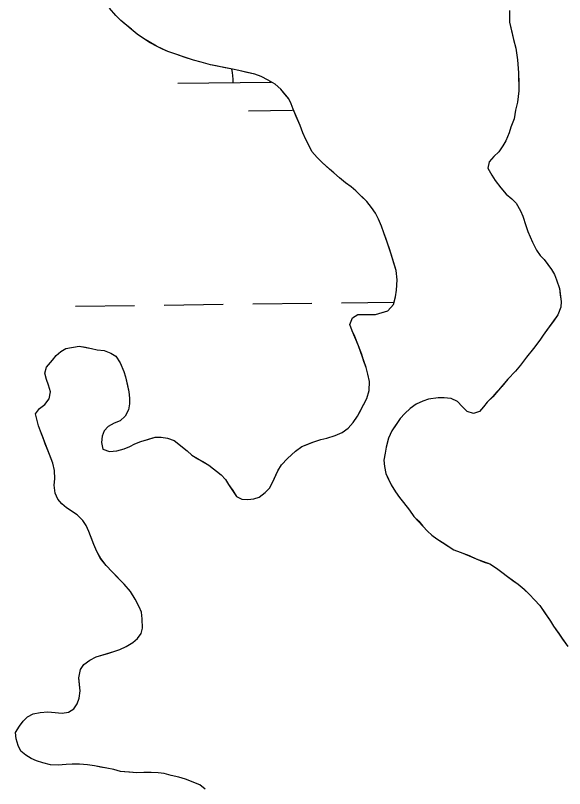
# Model space of a CAD drawing. Extents: x 3694830 to 3732949, y 415201 to 440970.
# Drawn here: x 3730317.9 to 3730615.2, y 424211.1 to 424629.8 of the extents above; entities that cross this region are included whole.
import ezdxf

# ---------------------------------------------------------------- set-up
doc = ezdxf.new("R2010")
doc.units = 0
doc.layers.add('V-TOPO-SHOR', color=7, linetype='Continuous')
doc.layers.add('V-WETL-SWMP', color=7, linetype='Continuous')

msp = doc.modelspace()

# ---------------------------------------------------------------- linework, layer by layer
at = {"layer": 'V-TOPO-SHOR'}
for points in [[(3730478.8, 424398.67), (3730483.29, 424400.12), (3730486.44, 424400.86), (3730490.92, 424402.31), (3730494.73, 424403.98), (3730498.07, 424406.31), (3730500.71, 424409.3), (3730503.13, 424412.74), (3730504.64, 424415.71), (3730506.39, 424418.91), (3730508.12, 424422.33), (3730509.38, 424426.65), (3730509.5, 424431.62), (3730508.74, 424435.45), (3730507.77, 424439.04), (3730506.56, 424442.4), (3730505.35, 424446.22), (3730503.67, 424450.93), (3730501.54, 424455.85), (3730500.11, 424458.98), (3730498.91, 424462.35), (3730500.42, 424465.99), (3730503.31, 424467.86), (3730508.29, 424467.74), (3730512.8, 424467.84), (3730516.4, 424468.82), (3730519.54, 424469.79), (3730522.63, 424473.24), (3730523.67, 424477.33), (3730524.27, 424480.96), (3730524.61, 424486.61), (3730524.05, 424491.57), (3730522.83, 424495.61), (3730521.37, 424500.55), (3730520.17, 424503.92), (3730518.48, 424509.07), (3730517.29, 424511.99), (3730516.08, 424515.58), (3730514.42, 424519.38), (3730512.77, 424522.73), (3730510.67, 424525.85), (3730508.12, 424528.96), (3730505.12, 424531.84), (3730502.12, 424534.71), (3730499.59, 424536.92), (3730496.61, 424539.11), (3730493.39, 424541.75), (3730490.17, 424544.62), (3730487.87, 424546.61), (3730484.18, 424549.92), (3730481.18, 424552.79), (3730478.4, 424556.12), (3730476.75, 424559.47), (3730475.1, 424562.6), (3730473.45, 424566.18), (3730472, 424570.22), (3730469.87, 424575.14), (3730468.21, 424578.95), (3730467.24, 424581.86), (3730465.83, 424584.54), (3730463.74, 424587.21), (3730461.65, 424589.88), (3730458.43, 424592.52), (3730454.77, 424594.7), (3730450.89, 424596.65), (3730447.47, 424597.93), (3730443.16, 424598.97), (3730438.84, 424600.01), (3730435.44, 424600.62), (3730430.45, 424601.64), (3730426.59, 424602.46), (3730423.42, 424603.07), (3730418.42, 424604.55), (3730414.33, 424605.59), (3730409.78, 424607.08), (3730404.77, 424608.78), (3730400.45, 424610.27), (3730397.48, 424611.56), (3730394.29, 424613.08), (3730390.86, 424615.04), (3730387.2, 424617.22), (3730383.76, 424619.63), (3730380.77, 424622.28), (3730377.32, 424625.14), (3730375.01, 424627.12), (3730372.25, 424629.78), (3730368.77, 424633.77)], [(3730585.45, 424632.48), (3730585.36, 424626.16), (3730586.84, 424620.09), (3730587.59, 424616.72), (3730588.82, 424612), (3730589.63, 424605.69), (3730590.23, 424598.7), (3730590.35, 424593.05), (3730590.44, 424588.99), (3730589.66, 424582.87), (3730588.62, 424578.56), (3730587.82, 424573.8), (3730586.11, 424569.24), (3730585.27, 424566.29), (3730583.33, 424561.96)], [(3730583.33, 424561.96), (3730581.8, 424559.21), (3730579.61, 424556), (3730576.96, 424553.46), (3730574.31, 424550.47), (3730573.71, 424547.07), (3730575.82, 424543.27), (3730577.69, 424540.38), (3730580.71, 424536.37), (3730583.49, 424533.04), (3730586.71, 424530.4), (3730589.01, 424528.19), (3730591.36, 424523.95), (3730592.55, 424521.04), (3730594.24, 424516.1), (3730595.21, 424512.73), (3730597.82, 424506.91), (3730599.95, 424502.67), (3730602.04, 424499.77), (3730604.12, 424497.56), (3730606.21, 424494.89), (3730608.07, 424492.22), (3730609.71, 424489.54), (3730610.9, 424486.63), (3730612.36, 424481.92), (3730612.88, 424478.54), (3730613.41, 424474.94), (3730613.25, 424471.77), (3730611.53, 424467.67), (3730609.12, 424464.23), (3730606.26, 424460.33), (3730603.63, 424456.66), (3730601.88, 424453.91), (3730598.37, 424449.32), (3730594.62, 424444.72), (3730591.33, 424440.36), (3730588.68, 424437.14), (3730584.48, 424432.76), (3730581.18, 424428.85), (3730578.53, 424425.86), (3730576.32, 424423.33), (3730573.23, 424420.32), (3730571.25, 424417.79), (3730569.04, 424415.26), (3730565.9, 424414.29), (3730562.49, 424415.35), (3730559.72, 424418), (3730557.18, 424420.66), (3730553.75, 424422.4), (3730549.91, 424422.76), (3730546.74, 424422.7), (3730541.56, 424421.91), (3730538.42, 424420.94), (3730534.84, 424419.28), (3730531.5, 424416.95), (3730528.62, 424414.18), (3730526.2, 424411.42), (3730524.01, 424408.21), (3730521.59, 424404.77), (3730519.87, 424400.89), (3730518.62, 424395.9), (3730518.01, 424392.72), (3730517.41, 424388.87), (3730517.71, 424385.49), (3730518.47, 424381.66), (3730519.89, 424378.53), (3730521.31, 424375.62), (3730523.65, 424371.83), (3730525.75, 424368.71), (3730528.06, 424366.05), (3730531.31, 424361.83), (3730533.64, 424358.49), (3730536.19, 424355.83), (3730538.5, 424353.17), (3730541.04, 424350.51), (3730543.35, 424348.3), (3730546.1, 424346.33), (3730548.85, 424344.58), (3730552.51, 424342.17), (3730555.26, 424340.42), (3730559.13, 424338.92), (3730563.46, 424337.2), (3730567.34, 424335.48), (3730571.67, 424333.76), (3730574.63, 424332.7), (3730578.29, 424330.52), (3730581.27, 424328.32), (3730584.26, 424325.9), (3730587.24, 424323.7), (3730590, 424321.73), (3730593.22, 424319.08), (3730596.21, 424316.21), (3730598.98, 424313.33), (3730601.76, 424310.23), (3730604.33, 424306.44), (3730607.59, 424301.77), (3730609.23, 424299.09), (3730612.02, 424295.09), (3730614.12, 424291.97), (3730616.92, 424287.96)], [(3730370.27, 424328.37), (3730367.03, 424331.92), (3730364.01, 424335.69), (3730361.9, 424339.49), (3730360.24, 424343.29), (3730358.8, 424347.1), (3730357.61, 424350.24), (3730356.18, 424353.6), (3730354.32, 424356.27), (3730351.31, 424359.37), (3730348.57, 424361.12), (3730345.59, 424363.09), (3730343.06, 424365.29), (3730340.75, 424367.73), (3730339.32, 424371.09), (3730338.78, 424375.37), (3730339.16, 424378.77), (3730339.06, 424383.28), (3730338.07, 424387.33), (3730336.63, 424391.14), (3730335.21, 424394.72), (3730334.01, 424397.86), (3730332.81, 424401), (3730331.38, 424404.58), (3730330.42, 424407.5), (3730329.44, 424411.09), (3730328.7, 424414.01), (3730330.89, 424417), (3730333.78, 424419.09), (3730336.21, 424422.08), (3730336.8, 424425.93), (3730335.82, 424429.53), (3730334.63, 424432.66), (3730333.88, 424436.04), (3730334.71, 424439.22), (3730338.02, 424443.13), (3730340, 424445.66), (3730342.44, 424447.74), (3730345.12, 424449.38), (3730348.27, 424449.9), (3730352.32, 424450.66), (3730355.72, 424450.05), (3730359.12, 424449.45), (3730362.08, 424448.61), (3730365.93, 424448.24), (3730369.57, 424446.96), (3730372.31, 424445.21), (3730374.65, 424441.65), (3730376.56, 424436.94), (3730377.52, 424434.02), (3730378.52, 424429.3), (3730379.27, 424425.93), (3730379.57, 424422.55), (3730379.64, 424419.38), (3730379.03, 424416.21), (3730377.29, 424412.78), (3730374.64, 424410.24), (3730371.27, 424409.04), (3730368.15, 424407.17), (3730365.94, 424404.86), (3730364.87, 424401.9), (3730364.49, 424398.51), (3730365.25, 424394.91), (3730368.89, 424393.63), (3730372.72, 424393.94), (3730376.76, 424395.15), (3730379.9, 424396.35), (3730382.58, 424397.76), (3730385.72, 424398.96), (3730389.53, 424400.17), (3730393.58, 424401.38), (3730396.73, 424401.45), (3730400.14, 424400.84), (3730403.78, 424399.56), (3730407.22, 424396.93), (3730410.9, 424394.07), (3730413.43, 424391.64), (3730416.64, 424389.67), (3730419.38, 424388.15), (3730422.59, 424386.18), (3730425.11, 424384.2), (3730429.25, 424380.9), (3730431.56, 424378.47), (3730433.2, 424375.79), (3730435.53, 424372.45), (3730437.63, 424369.33), (3730440.37, 424367.81), (3730443.76, 424367.65), (3730446.92, 424367.95), (3730449.83, 424368.91), (3730453.17, 424371.47), (3730455.38, 424373.77), (3730456.9, 424376.52), (3730458.2, 424379.26), (3730459.93, 424383.13), (3730461.89, 424386.34), (3730465.21, 424389.79), (3730469.42, 424393.73), (3730472.98, 424396.29), (3730475.89, 424397.48), (3730478.8, 424398.67)], [(3730420.65, 424210.83), (3730417.67, 424213.03), (3730413.56, 424214.75), (3730409.92, 424216.25), (3730406.28, 424217.31), (3730402.2, 424218.12), (3730398.34, 424219.17), (3730395.16, 424219.56), (3730391.32, 424219.7), (3730387.48, 424219.85), (3730383.64, 424219.54), (3730379.57, 424219.91), (3730374.82, 424220.26), (3730371.18, 424221.31), (3730367.32, 424222.13), (3730363.92, 424222.73), (3730360.75, 424223.35), (3730356.89, 424223.94), (3730352.59, 424224.3), (3730348.53, 424224.22), (3730345.37, 424224.15), (3730341.08, 424223.83), (3730336.79, 424223.97), (3730332.7, 424225.01), (3730329.29, 424226.07), (3730326.32, 424227.36), (3730323.57, 424229.11), (3730320.82, 424231.31), (3730319.39, 424234.44), (3730318.19, 424238.03), (3730317.89, 424241.42), (3730320.08, 424244.85), (3730322.05, 424247.6), (3730324.49, 424249.91), (3730327.39, 424251.56), (3730331.21, 424252.32), (3730335.5, 424252.63), (3730339.35, 424252.26), (3730343.2, 424251.89), (3730346.58, 424252.42), (3730349.47, 424254.28), (3730351.22, 424257.03), (3730352.29, 424259.99), (3730352.88, 424264.07), (3730352.59, 424267.23), (3730352.28, 424271.06), (3730353.09, 424275.59), (3730354.84, 424278.34), (3730358.18, 424280.67), (3730361.53, 424282.33), (3730364.67, 424283.29), (3730367.81, 424284.27), (3730371.18, 424285.24), (3730374.32, 424286.44), (3730377.9, 424288.09), (3730381.47, 424290.2), (3730383.91, 424292.29), (3730385.89, 424295.04), (3730386.73, 424297.99), (3730386.4, 424302.96), (3730386.09, 424306.57), (3730384.9, 424309.48), (3730382.78, 424313.73), (3730380.21, 424317.74), (3730376.74, 424321.73), (3730373.27, 424325.27), (3730370.27, 424328.37)]]:
    msp.add_lwpolyline(points, dxfattribs=at)
at = {"layer": 'V-WETL-SWMP'}
for p, q in [((3730375.01, 424627.13), (3730372.25, 424629.78)), ((3730585.45, 424632.48), (3730585.36, 424626.16)), ((3730383.76, 424619.63), (3730375.01, 424627.13)), ((3730585.36, 424626.16), (3730587.59, 424616.72)), ((3730387.2, 424617.22), (3730383.76, 424619.63)), ((3730394.29, 424613.08), (3730387.2, 424617.22)), ((3730587.59, 424616.72), (3730588.82, 424612)), ((3730400.45, 424610.27), (3730394.29, 424613.08)), ((3730588.82, 424612), (3730589.63, 424605.69)), ((3730414.33, 424605.59), (3730400.45, 424610.27)), ((3730418.42, 424604.55), (3730414.33, 424605.59)), ((3730423.42, 424603.07), (3730418.42, 424604.55)), ((3730589.63, 424605.69), (3730590.23, 424598.7)), ((3730435.44, 424600.62), (3730423.42, 424603.07)), ((3730438.84, 424600.01), (3730435.44, 424600.62)), ((3730447.47, 424597.94), (3730438.84, 424600.01)), ((3730450.89, 424596.65), (3730447.47, 424597.94)), ((3730454.77, 424594.7), (3730450.89, 424596.65)), ((3730590.23, 424598.7), (3730590.44, 424588.99)), ((3730405.79, 424593.13), (3730456.4, 424593.73)), ((3730458.43, 424592.52), (3730454.77, 424594.7)), ((3730455.78, 424593.72), (3730455.78, 424594.1)), ((3730461.65, 424589.88), (3730458.43, 424592.52)), ((3730465.83, 424584.54), (3730461.65, 424589.88)), ((3730590.44, 424588.99), (3730589.66, 424582.87)), ((3730467.24, 424581.86), (3730465.83, 424584.54)), ((3730589.66, 424582.87), (3730588.62, 424578.56)), ((3730443.97, 424578.15), (3730467.97, 424578.43)), ((3730468.21, 424578.95), (3730467.24, 424581.86)), ((3730472, 424570.22), (3730468.21, 424578.95)), ((3730588.62, 424578.56), (3730587.82, 424573.8)), ((3730473.45, 424566.18), (3730472, 424570.22)), ((3730587.82, 424573.8), (3730586.11, 424569.24)), ((3730475.1, 424562.6), (3730473.45, 424566.18)), ((3730585.27, 424566.29), (3730583.33, 424561.96)), ((3730586.11, 424569.24), (3730585.27, 424566.29)), ((3730478.4, 424556.12), (3730475.1, 424562.6)), ((3730583.33, 424561.96), (3730581.81, 424559.21)), ((3730581.81, 424559.21), (3730579.61, 424556)), ((3730481.19, 424552.79), (3730478.4, 424556.12)), ((3730576.96, 424553.46), (3730574.31, 424550.47)), ((3730579.61, 424556), (3730576.96, 424553.46)), ((3730484.18, 424549.92), (3730481.19, 424552.79)), ((3730493.39, 424541.75), (3730484.18, 424549.92)), ((3730574.31, 424550.47), (3730573.7, 424547.07)), ((3730573.7, 424547.07), (3730575.82, 424543.27)), ((3730496.61, 424539.11), (3730493.39, 424541.75)), ((3730575.82, 424543.27), (3730577.69, 424540.38)), ((3730499.59, 424536.91), (3730496.61, 424539.11)), ((3730502.13, 424534.71), (3730499.59, 424536.91)), ((3730577.69, 424540.38), (3730580.71, 424536.37)), ((3730580.71, 424536.37), (3730583.49, 424533.04)), ((3730508.12, 424528.96), (3730502.13, 424534.71)), ((3730583.49, 424533.04), (3730586.71, 424530.4)), ((3730510.67, 424525.85), (3730508.12, 424528.96)), ((3730586.71, 424530.4), (3730589.01, 424528.19)), ((3730589.01, 424528.19), (3730591.36, 424523.95)), ((3730512.77, 424522.73), (3730510.67, 424525.85)), ((3730591.36, 424523.95), (3730592.55, 424521.04)), ((3730514.42, 424519.38), (3730512.77, 424522.73)), ((3730592.55, 424521.04), (3730594.24, 424516.1)), ((3730516.08, 424515.58), (3730514.42, 424519.38)), ((3730517.29, 424511.99), (3730516.08, 424515.58)), ((3730594.24, 424516.1), (3730595.21, 424512.73)), ((3730518.48, 424509.08), (3730517.29, 424511.99)), ((3730595.21, 424512.73), (3730597.82, 424506.91)), ((3730521.37, 424500.55), (3730518.48, 424509.08)), ((3730597.82, 424506.91), (3730599.95, 424502.67)), ((3730524.05, 424491.57), (3730521.37, 424500.55)), ((3730599.95, 424502.67), (3730602.04, 424499.77)), ((3730602.04, 424499.77), (3730604.12, 424497.56)), ((3730604.12, 424497.56), (3730606.21, 424494.89)), ((3730606.21, 424494.89), (3730608.07, 424492.22)), ((3730524.6, 424486.61), (3730524.05, 424491.57)), ((3730608.07, 424492.22), (3730609.71, 424489.54)), ((3730524.27, 424480.96), (3730524.6, 424486.61)), ((3730609.71, 424489.54), (3730610.9, 424486.63)), ((3730610.9, 424486.63), (3730612.36, 424481.92)), ((3730523.67, 424477.33), (3730524.27, 424480.96)), ((3730612.36, 424481.92), (3730613.41, 424474.94)), ((3730446.37, 424473.53), (3730478.37, 424473.91)), ((3730494.37, 424474.1), (3730522.94, 424474.44)), ((3730522.63, 424473.24), (3730523.67, 424477.33)), ((3730613.41, 424474.94), (3730613.25, 424471.77)), ((3730350.38, 424472.38), (3730382.38, 424472.77)), ((3730398.38, 424472.96), (3730430.37, 424473.34)), ((3730512.8, 424467.84), (3730519.54, 424469.79)), ((3730519.54, 424469.79), (3730522.63, 424473.24)), ((3730613.25, 424471.77), (3730611.53, 424467.67)), ((3730498.91, 424462.35), (3730500.42, 424465.99)), ((3730500.42, 424465.99), (3730503.31, 424467.86)), ((3730503.31, 424467.86), (3730508.29, 424467.74)), ((3730508.29, 424467.74), (3730512.8, 424467.84)), ((3730611.53, 424467.67), (3730603.63, 424456.66)), ((3730500.11, 424458.99), (3730498.91, 424462.35)), ((3730503.67, 424450.93), (3730500.11, 424458.99)), ((3730601.88, 424453.91), (3730598.36, 424449.32)), ((3730603.63, 424456.66), (3730601.88, 424453.91)), ((3730342.44, 424447.74), (3730345.12, 424449.38)), ((3730345.12, 424449.38), (3730352.32, 424450.66)), ((3730352.32, 424450.66), (3730359.12, 424449.45)), ((3730359.12, 424449.45), (3730362.08, 424448.61)), ((3730362.08, 424448.61), (3730365.92, 424448.24)), ((3730507.77, 424439.04), (3730503.67, 424450.93)), ((3730598.36, 424449.32), (3730594.62, 424444.72)), ((3730338.02, 424443.13), (3730340, 424445.66)), ((3730340, 424445.66), (3730342.44, 424447.74)), ((3730365.92, 424448.24), (3730369.57, 424446.96)), ((3730369.57, 424446.96), (3730372.31, 424445.21)), ((3730372.31, 424445.21), (3730374.65, 424441.65)), ((3730594.62, 424444.72), (3730591.33, 424440.36)), ((3730334.71, 424439.22), (3730338.02, 424443.13)), ((3730374.65, 424441.65), (3730376.56, 424436.94)), ((3730591.33, 424440.36), (3730588.68, 424437.14)), ((3730333.88, 424436.04), (3730334.71, 424439.22)), ((3730334.63, 424432.66), (3730333.88, 424436.04)), ((3730376.56, 424436.94), (3730377.52, 424434.02)), ((3730508.75, 424435.45), (3730507.77, 424439.04)), ((3730588.68, 424437.14), (3730584.48, 424432.76)), ((3730335.82, 424429.53), (3730334.63, 424432.66)), ((3730377.52, 424434.02), (3730379.27, 424425.93)), ((3730509.5, 424431.62), (3730508.75, 424435.45)), ((3730584.48, 424432.76), (3730576.32, 424423.32)), ((3730336.8, 424425.93), (3730335.82, 424429.53)), ((3730509.38, 424426.65), (3730509.5, 424431.62)), ((3730336.21, 424422.08), (3730336.8, 424425.93)), ((3730379.27, 424425.93), (3730379.57, 424422.55)), ((3730508.12, 424422.33), (3730509.38, 424426.65)), ((3730576.32, 424423.32), (3730573.23, 424420.32)), ((3730333.78, 424419.09), (3730336.21, 424422.08)), ((3730379.64, 424419.39), (3730379.03, 424416.21)), ((3730379.57, 424422.55), (3730379.64, 424419.39)), ((3730503.13, 424412.74), (3730508.12, 424422.33)), ((3730534.84, 424419.28), (3730531.5, 424416.95)), ((3730538.42, 424420.94), (3730534.84, 424419.28)), ((3730541.56, 424421.91), (3730538.42, 424420.94)), ((3730546.74, 424422.7), (3730541.56, 424421.91)), ((3730549.9, 424422.76), (3730546.74, 424422.7)), ((3730553.75, 424422.39), (3730549.9, 424422.76)), ((3730557.18, 424420.66), (3730553.75, 424422.39)), ((3730559.72, 424418), (3730557.18, 424420.66)), ((3730573.23, 424420.32), (3730571.25, 424417.79)), ((3730328.7, 424414.01), (3730330.89, 424417)), ((3730330.89, 424417), (3730333.78, 424419.09)), ((3730379.03, 424416.21), (3730377.29, 424412.78)), ((3730531.5, 424416.95), (3730528.62, 424414.18)), ((3730562.49, 424415.35), (3730559.72, 424418)), ((3730565.9, 424414.29), (3730562.49, 424415.35)), ((3730569.04, 424415.26), (3730565.9, 424414.29)), ((3730571.25, 424417.79), (3730569.04, 424415.26)), ((3730330.42, 424407.5), (3730328.7, 424414.01)), ((3730377.29, 424412.78), (3730374.64, 424410.24)), ((3730500.71, 424409.3), (3730503.13, 424412.74)), ((3730526.2, 424411.42), (3730521.59, 424404.77)), ((3730528.62, 424414.18), (3730526.2, 424411.42)), ((3730331.38, 424404.58), (3730330.42, 424407.5)), ((3730368.15, 424407.17), (3730365.94, 424404.86)), ((3730371.27, 424409.04), (3730368.15, 424407.17)), ((3730374.64, 424410.24), (3730371.27, 424409.04)), ((3730498.07, 424406.31), (3730500.71, 424409.3)), ((3730338.07, 424387.33), (3730331.38, 424404.58)), ((3730365.94, 424404.86), (3730364.87, 424401.9)), ((3730490.92, 424402.31), (3730494.73, 424403.98)), ((3730494.73, 424403.98), (3730498.07, 424406.31)), ((3730521.59, 424404.77), (3730519.87, 424400.89)), ((3730364.87, 424401.9), (3730364.49, 424398.51)), ((3730364.49, 424398.51), (3730365.25, 424394.91)), ((3730382.58, 424397.76), (3730385.72, 424398.96)), ((3730385.72, 424398.96), (3730393.57, 424401.38)), ((3730393.57, 424401.38), (3730396.73, 424401.45)), ((3730396.73, 424401.45), (3730400.14, 424400.84)), ((3730400.14, 424400.84), (3730403.78, 424399.56)), ((3730403.78, 424399.56), (3730410.9, 424394.07)), ((3730472.98, 424396.29), (3730478.8, 424398.67)), ((3730478.8, 424398.67), (3730483.29, 424400.12)), ((3730483.29, 424400.12), (3730486.44, 424400.86)), ((3730486.44, 424400.86), (3730490.92, 424402.31)), ((3730519.87, 424400.89), (3730518.62, 424395.9)), ((3730365.25, 424394.91), (3730368.89, 424393.63)), ((3730372.72, 424393.94), (3730376.76, 424395.15)), ((3730376.76, 424395.15), (3730379.9, 424396.35)), ((3730379.9, 424396.35), (3730382.58, 424397.76)), ((3730410.9, 424394.07), (3730413.44, 424391.64)), ((3730469.42, 424393.73), (3730472.98, 424396.29)), ((3730518.62, 424395.9), (3730518.01, 424392.72)), ((3730368.89, 424393.63), (3730372.72, 424393.94)), ((3730413.44, 424391.64), (3730422.59, 424386.18)), ((3730465.21, 424389.79), (3730469.42, 424393.73)), ((3730518.01, 424392.72), (3730517.41, 424388.87)), ((3730339.06, 424383.28), (3730338.07, 424387.33)), ((3730422.59, 424386.18), (3730429.25, 424380.9)), ((3730459.93, 424383.13), (3730461.89, 424386.34)), ((3730461.89, 424386.34), (3730465.21, 424389.79)), ((3730517.41, 424388.87), (3730517.71, 424385.49)), ((3730339.16, 424378.77), (3730339.06, 424383.28)), ((3730456.9, 424376.52), (3730459.93, 424383.13)), ((3730517.71, 424385.49), (3730518.47, 424381.66)), ((3730518.47, 424381.66), (3730521.31, 424375.62)), ((3730338.78, 424375.37), (3730339.16, 424378.77)), ((3730429.25, 424380.9), (3730431.56, 424378.47)), ((3730431.56, 424378.47), (3730433.2, 424375.79)), ((3730339.32, 424371.09), (3730338.78, 424375.37)), ((3730433.2, 424375.79), (3730437.63, 424369.33)), ((3730453.17, 424371.47), (3730455.38, 424373.77)), ((3730455.38, 424373.77), (3730456.9, 424376.52)), ((3730521.31, 424375.62), (3730523.65, 424371.83)), ((3730340.75, 424367.73), (3730339.32, 424371.09)), ((3730437.63, 424369.33), (3730440.37, 424367.81)), ((3730446.92, 424367.95), (3730449.84, 424368.91)), ((3730449.84, 424368.91), (3730453.17, 424371.47)), ((3730523.65, 424371.83), (3730525.75, 424368.71)), ((3730343.06, 424365.29), (3730340.75, 424367.73)), ((3730345.59, 424363.09), (3730343.06, 424365.29)), ((3730440.37, 424367.81), (3730443.76, 424367.65)), ((3730443.76, 424367.65), (3730446.92, 424367.95)), ((3730525.75, 424368.71), (3730528.06, 424366.05)), ((3730528.06, 424366.05), (3730531.31, 424361.83)), ((3730351.31, 424359.37), (3730345.59, 424363.09)), ((3730531.31, 424361.83), (3730533.64, 424358.49)), ((3730354.32, 424356.27), (3730351.31, 424359.37)), ((3730533.64, 424358.49), (3730541.04, 424350.51)), ((3730356.18, 424353.6), (3730354.32, 424356.27)), ((3730357.61, 424350.24), (3730356.18, 424353.6)), ((3730360.24, 424343.29), (3730357.61, 424350.24)), ((3730541.04, 424350.51), (3730543.35, 424348.3)), ((3730543.35, 424348.3), (3730546.1, 424346.33)), ((3730546.1, 424346.33), (3730555.26, 424340.42)), ((3730361.9, 424339.49), (3730360.24, 424343.29)), ((3730555.26, 424340.42), (3730563.46, 424337.21)), ((3730364.02, 424335.69), (3730361.9, 424339.49)), ((3730367.03, 424331.92), (3730364.02, 424335.69)), ((3730563.46, 424337.21), (3730567.34, 424335.48)), ((3730567.34, 424335.48), (3730574.63, 424332.7)), ((3730370.27, 424328.37), (3730367.03, 424331.92)), ((3730574.63, 424332.7), (3730578.29, 424330.52)), ((3730376.74, 424321.73), (3730370.27, 424328.37)), ((3730578.29, 424330.52), (3730581.27, 424328.32)), ((3730581.27, 424328.32), (3730584.26, 424325.9)), ((3730584.26, 424325.9), (3730590, 424321.73)), ((3730380.21, 424317.74), (3730376.74, 424321.73)), ((3730590, 424321.73), (3730593.21, 424319.08)), ((3730593.21, 424319.08), (3730596.21, 424316.21)), ((3730382.78, 424313.73), (3730380.21, 424317.74)), ((3730596.21, 424316.21), (3730598.98, 424313.33)), ((3730384.9, 424309.48), (3730382.78, 424313.73)), ((3730598.98, 424313.33), (3730601.76, 424310.23)), ((3730386.09, 424306.57), (3730384.9, 424309.48)), ((3730386.4, 424302.96), (3730386.09, 424306.57)), ((3730601.76, 424310.23), (3730607.59, 424301.77)), ((3730386.73, 424297.99), (3730386.4, 424302.96)), ((3730385.89, 424295.04), (3730386.73, 424297.99)), ((3730607.59, 424301.77), (3730609.23, 424299.09)), ((3730609.23, 424299.09), (3730616.92, 424287.96)), ((3730383.91, 424292.29), (3730385.89, 424295.04)), ((3730377.9, 424288.09), (3730381.47, 424290.2)), ((3730381.47, 424290.2), (3730383.91, 424292.29)), ((3730361.53, 424282.33), (3730371.18, 424285.24)), ((3730371.18, 424285.24), (3730374.32, 424286.44)), ((3730374.32, 424286.44), (3730377.9, 424288.09)), ((3730358.18, 424280.67), (3730361.53, 424282.33)), ((3730353.09, 424275.6), (3730354.84, 424278.34)), ((3730354.84, 424278.34), (3730358.18, 424280.67)), ((3730352.28, 424271.06), (3730353.09, 424275.6)), ((3730352.88, 424264.07), (3730352.28, 424271.06)), ((3730352.29, 424259.99), (3730352.88, 424264.07)), ((3730349.47, 424254.28), (3730351.22, 424257.03)), ((3730351.22, 424257.03), (3730352.29, 424259.99)), ((3730327.39, 424251.56), (3730331.22, 424252.32)), ((3730331.22, 424252.32), (3730335.5, 424252.63)), ((3730335.5, 424252.63), (3730343.2, 424251.89)), ((3730343.2, 424251.89), (3730346.58, 424252.41)), ((3730346.58, 424252.41), (3730349.47, 424254.28)), ((3730320.08, 424244.85), (3730322.05, 424247.6)), ((3730322.05, 424247.6), (3730324.49, 424249.91)), ((3730324.49, 424249.91), (3730327.39, 424251.56)), ((3730317.89, 424241.42), (3730320.08, 424244.85)), ((3730318.19, 424238.03), (3730317.89, 424241.42)), ((3730319.4, 424234.44), (3730318.19, 424238.03)), ((3730320.82, 424231.31), (3730319.4, 424234.44)), ((3730323.57, 424229.11), (3730320.82, 424231.31)), ((3730326.32, 424227.36), (3730323.57, 424229.11)), ((3730329.29, 424226.07), (3730326.32, 424227.36)), ((3730332.7, 424225.01), (3730329.29, 424226.07)), ((3730336.79, 424223.97), (3730332.7, 424225.01)), ((3730341.08, 424223.83), (3730336.79, 424223.97)), ((3730345.37, 424224.15), (3730341.08, 424223.83)), ((3730352.59, 424224.3), (3730345.37, 424224.15)), ((3730356.89, 424223.94), (3730352.59, 424224.3)), ((3730360.75, 424223.35), (3730356.89, 424223.94)), ((3730367.32, 424222.13), (3730360.75, 424223.35)), ((3730371.18, 424221.31), (3730367.32, 424222.13)), ((3730374.82, 424220.26), (3730371.18, 424221.31)), ((3730383.64, 424219.54), (3730374.82, 424220.26)), ((3730387.48, 424219.85), (3730383.64, 424219.54)), ((3730395.17, 424219.56), (3730387.48, 424219.85)), ((3730398.34, 424219.17), (3730395.17, 424219.56)), ((3730402.2, 424218.12), (3730398.34, 424219.17)), ((3730406.28, 424217.31), (3730402.2, 424218.12)), ((3730409.92, 424216.25), (3730406.28, 424217.31)), ((3730417.67, 424213.03), (3730409.92, 424216.25)), ((3730420.65, 424210.83), (3730417.67, 424213.03))]:
    msp.add_line(p, q, dxfattribs=at)
msp.add_arc((3730400.54, 424593.54), 35.25, 359.9115, 11.7215, dxfattribs=at)

doc.saveas('drawing.dxf')
